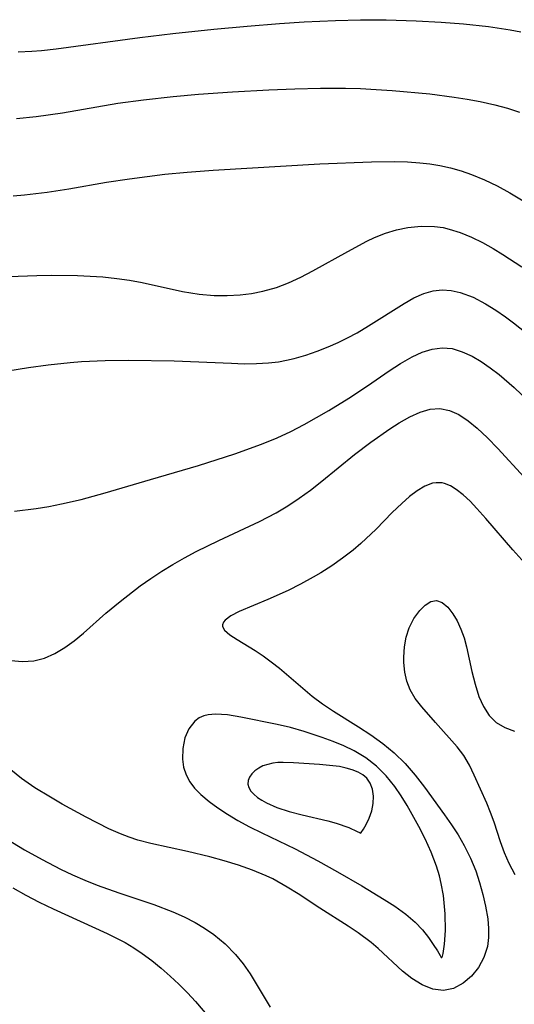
# Model space of a CAD drawing. Header units: metres. Extents: x 1073367 to 1082519, y 1569854 to 1574957.
# Tile 976 of 1056: x 1079686 to 1079748, y 1573617 to 1573738. Entities that reach past the tile are written whole.
import ezdxf

# ---------------------------------------------------------------- set-up
doc = ezdxf.new("R2010")
doc.units = ezdxf.units.M
doc.layers.add('CGG_CurvaNivelLidar_v1', color=253, linetype='Continuous', lineweight=30)

msp = doc.modelspace()

# ---------------------------------------------------------------- linework, layer by layer
at = {"layer": 'CGG_CurvaNivelLidar_v1'}
for p, q in [((1079718.5064, 1573737.8134, 74.5), (1079721.5703, 1573738.0166, 74.5)), ((1079721.5703, 1573738.0166, 74.5), (1079725.433, 1573738.2119, 74.5)), ((1079725.433, 1573738.2119, 74.5), (1079728.5174, 1573738.2959, 74.5)), ((1079728.5174, 1573738.2959, 74.5), (1079731.684, 1573738.2841, 74.5)), ((1079731.684, 1573738.2841, 74.5), (1079735.4205, 1573738.1599, 74.5)), ((1079735.4205, 1573738.1599, 74.5), (1079738.5133, 1573737.9887, 74.5)), ((1079738.5133, 1573737.9887, 74.5), (1079741.2613, 1573737.7792, 74.5)), ((1079705.3029, 1573736.5962, 74.5), (1079710.3975, 1573737.128, 74.5)), ((1079710.3975, 1573737.128, 74.5), (1079714.5094, 1573737.4994, 74.5)), ((1079714.5094, 1573737.4994, 74.5), (1079718.5064, 1573737.8134, 74.5)), ((1079741.2613, 1573737.7792, 74.5), (1079744.341, 1573737.4564, 74.5)), ((1079744.341, 1573737.4564, 74.5), (1079747.0311, 1573737.0466, 74.5)), ((1079747.0311, 1573737.0466, 74.5), (1079748.3625, 1573736.7782, 74.5)), ((1079690.8935, 1573734.6805, 74.5), (1079701.244, 1573736.1063, 74.5)), ((1079701.244, 1573736.1063, 74.5), (1079705.3029, 1573736.5962, 74.5)), ((1079686.214, 1573734.3246, 74.5), (1079687.9042, 1573734.4017, 74.5)), ((1079687.9042, 1573734.4017, 74.5), (1079689.0779, 1573734.4908, 74.5)), ((1079689.0779, 1573734.4908, 74.5), (1079690.8935, 1573734.6805, 74.5)), ((1079712.6976, 1573729.3751, 74), (1079717.1785, 1573729.6306, 74)), ((1079717.1785, 1573729.6306, 74), (1079720.3984, 1573729.749, 74)), ((1079720.3984, 1573729.749, 74), (1079723.5734, 1573729.8116, 74)), ((1079723.5734, 1573729.8116, 74), (1079726.6896, 1573729.8085, 74)), ((1079726.6896, 1573729.8085, 74), (1079728.5151, 1573729.7647, 74)), ((1079728.5151, 1573729.7647, 74), (1079730.4822, 1573729.6758, 74)), ((1079730.4822, 1573729.6758, 74), (1079732.4458, 1573729.5464, 74)), ((1079732.4458, 1573729.5464, 74), (1079737.0959, 1573729.1102, 74)), ((1079698.5379, 1573727.9549, 74), (1079701.7135, 1573728.3859, 74)), ((1079701.7135, 1573728.3859, 74), (1079705.3435, 1573728.7841, 74)), ((1079705.3435, 1573728.7841, 74), (1079708.5046, 1573729.0687, 74)), ((1079708.5046, 1573729.0687, 74), (1079712.6976, 1573729.3751, 74)), ((1079737.0959, 1573729.1102, 74), (1079740.1139, 1573728.7203, 74)), ((1079740.1139, 1573728.7203, 74), (1079741.7208, 1573728.4618, 74)), ((1079741.7208, 1573728.4618, 74), (1079743.3156, 1573728.1611, 74)), ((1079691.6749, 1573726.783, 74), (1079698.5379, 1573727.9549, 74)), ((1079743.3156, 1573728.1611, 74), (1079745.1488, 1573727.7485, 74)), ((1079745.1488, 1573727.7485, 74), (1079746.6904, 1573727.3336, 74)), ((1079746.6904, 1573727.3336, 74), (1079748.2074, 1573726.8476, 74)), ((1079685.9925, 1573726.0807, 74), (1079688.4109, 1573726.3085, 74)), ((1079688.4109, 1573726.3085, 74), (1079691.6749, 1573726.783, 74)), ((1079707.1126, 1573719.4444, 73.5), (1079710.3275, 1573719.7011, 73.5)), ((1079710.3275, 1573719.7011, 73.5), (1079723.496, 1573720.456, 73.5)), ((1079723.496, 1573720.456, 73.5), (1079729.8739, 1573720.7262, 73.5)), ((1079729.8739, 1573720.7262, 73.5), (1079732.7749, 1573720.7479, 73.5)), ((1079732.7749, 1573720.7479, 73.5), (1079734.3282, 1573720.6981, 73.5)), ((1079734.3282, 1573720.6981, 73.5), (1079735.8691, 1573720.5924, 73.5)), ((1079735.8691, 1573720.5924, 73.5), (1079737.1069, 1573720.4554, 73.5)), ((1079737.1069, 1573720.4554, 73.5), (1079738.3314, 1573720.2592, 73.5)), ((1079738.3314, 1573720.2592, 73.5), (1079739.6609, 1573719.9624, 73.5)), ((1079739.6609, 1573719.9624, 73.5), (1079740.9717, 1573719.588, 73.5)), ((1079697.1116, 1573718.1806, 73.5), (1079699.9492, 1573718.6295, 73.5)), ((1079699.9492, 1573718.6295, 73.5), (1079704.3178, 1573719.1706, 73.5)), ((1079704.3178, 1573719.1706, 73.5), (1079707.1126, 1573719.4444, 73.5)), ((1079740.9717, 1573719.588, 73.5), (1079742.2638, 1573719.1453, 73.5)), ((1079742.2638, 1573719.1453, 73.5), (1079743.8627, 1573718.4965, 73.5)), ((1079743.8627, 1573718.4965, 73.5), (1079745.4409, 1573717.7346, 73.5)), ((1079689.773, 1573716.9745, 73.5), (1079692.4487, 1573717.3842, 73.5)), ((1079692.4487, 1573717.3842, 73.5), (1079697.1116, 1573718.1806, 73.5)), ((1079745.4409, 1573717.7346, 73.5), (1079746.9891, 1573716.89, 73.5)), ((1079685.5647, 1573716.5167, 73.5), (1079686.9993, 1573716.6398, 73.5)), ((1079686.9993, 1573716.6398, 73.5), (1079689.773, 1573716.9745, 73.5)), ((1079746.9891, 1573716.89, 73.5), (1079749.9925, 1573715.0855, 73.5)), ((1079732.9781, 1573712.3028, 73), (1079734.3665, 1573712.5965, 73)), ((1079734.3665, 1573712.5965, 73), (1079736.0217, 1573712.7699, 73)), ((1079736.0217, 1573712.7699, 73), (1079737.6735, 1573712.7318, 73)), ((1079737.6735, 1573712.7318, 73), (1079738.7618, 1573712.5727, 73)), ((1079738.7618, 1573712.5727, 73), (1079739.4835, 1573712.4051, 73)), ((1079739.4835, 1573712.4051, 73), (1079740.871, 1573711.9631, 73)), ((1079729.3183, 1573710.8944, 73), (1079730.2696, 1573711.352, 73)), ((1079730.2696, 1573711.352, 73), (1079731.6091, 1573711.8861, 73)), ((1079731.6091, 1573711.8861, 73), (1079732.9781, 1573712.3028, 73)), ((1079740.871, 1573711.9631, 73), (1079742.2426, 1573711.3954, 73)), ((1079742.2426, 1573711.3954, 73), (1079743.6001, 1573710.7294, 73)), ((1079726.9706, 1573709.6231, 73), (1079729.3183, 1573710.8944, 73)), ((1079743.6001, 1573710.7294, 73), (1079744.9445, 1573709.9857, 73)), ((1079744.9445, 1573709.9857, 73), (1079746.1335, 1573709.2703, 73)), ((1079722.6473, 1573707.2131, 73), (1079726.9706, 1573709.6231, 73)), ((1079746.1335, 1573709.2703, 73), (1079748.4879, 1573707.7354, 73)), ((1079683.8639, 1573706.5001, 73), (1079688.5, 1573706.6604, 73)), ((1079688.5, 1573706.6604, 73), (1079690.3389, 1573706.6938, 73)), ((1079690.3389, 1573706.6938, 73), (1079693.5374, 1573706.6546, 73)), ((1079693.5374, 1573706.6546, 73), (1079696.6479, 1573706.4784, 73)), ((1079696.6479, 1573706.4784, 73), (1079698.3918, 1573706.3037, 73)), ((1079698.3918, 1573706.3037, 73), (1079699.9634, 1573706.084, 73)), ((1079719.6219, 1573705.7469, 73), (1079721.1465, 1573706.4423, 73)), ((1079721.1465, 1573706.4423, 73), (1079722.6473, 1573707.2131, 73)), ((1079699.9634, 1573706.084, 73), (1079701.5202, 1573705.8054, 73)), ((1079701.5202, 1573705.8054, 73), (1079706.527, 1573704.6942, 73)), ((1079716.4425, 1573704.7165, 73), (1079718.1481, 1573705.1912, 73)), ((1079718.1481, 1573705.1912, 73), (1079719.6219, 1573705.7469, 73)), ((1079706.527, 1573704.6942, 73), (1079708.5896, 1573704.3475, 73)), ((1079708.5896, 1573704.3475, 73), (1079710.4454, 1573704.1919, 73)), ((1079710.4454, 1573704.1919, 73), (1079712.0544, 1573704.1775, 73)), ((1079712.0544, 1573704.1775, 73), (1079713.6584, 1573704.2725, 73)), ((1079713.6584, 1573704.2725, 73), (1079715.0582, 1573704.4491, 73)), ((1079715.0582, 1573704.4491, 73), (1079716.4425, 1573704.7165, 73)), ((1079733.911, 1573703.2132, 72.5), (1079735.1402, 1573703.9, 72.5)), ((1079735.1402, 1573703.9, 72.5), (1079736.3763, 1573704.4458, 72.5)), ((1079736.3763, 1573704.4458, 72.5), (1079737.502, 1573704.7662, 72.5)), ((1079737.502, 1573704.7662, 72.5), (1079738.6411, 1573704.8948, 72.5)), ((1079738.6411, 1573704.8948, 72.5), (1079739.7542, 1573704.8164, 72.5)), ((1079739.7542, 1573704.8164, 72.5), (1079740.8691, 1573704.5622, 72.5)), ((1079740.8691, 1573704.5622, 72.5), (1079742.4395, 1573703.9636, 72.5)), ((1079742.4395, 1573703.9636, 72.5), (1079744.0031, 1573703.1488, 72.5)), ((1079729.5267, 1573700.4154, 72.5), (1079733.911, 1573703.2132, 72.5)), ((1079744.0031, 1573703.1488, 72.5), (1079745.2402, 1573702.3826, 72.5)), ((1079745.2402, 1573702.3826, 72.5), (1079746.4693, 1573701.5361, 72.5)), ((1079746.4693, 1573701.5361, 72.5), (1079747.4434, 1573700.8149, 72.5)), ((1079728.0992, 1573699.5726, 72.5), (1079729.5267, 1573700.4154, 72.5)), ((1079747.4434, 1573700.8149, 72.5), (1079749.5755, 1573699.118, 72.5)), ((1079725.7523, 1573698.3839, 72.5), (1079726.9389, 1573698.9565, 72.5)), ((1079726.9389, 1573698.9565, 72.5), (1079728.0992, 1573699.5726, 72.5)), ((1079723.1602, 1573697.2979, 72.5), (1079724.5452, 1573697.8516, 72.5)), ((1079724.5452, 1573697.8516, 72.5), (1079725.7523, 1573698.3839, 72.5)), ((1079737.3746, 1573697.5647, 72), (1079738.6103, 1573697.7289, 72)), ((1079738.6103, 1573697.7289, 72), (1079739.8542, 1573697.6061, 72)), ((1079720.3339, 1573696.3916, 72.5), (1079721.7564, 1573696.806, 72.5)), ((1079721.7564, 1573696.806, 72.5), (1079723.1602, 1573697.2979, 72.5)), ((1079733.4902, 1573695.7721, 72), (1079734.8962, 1573696.5806, 72)), ((1079734.8962, 1573696.5806, 72), (1079736.1375, 1573697.1622, 72)), ((1079736.1375, 1573697.1622, 72), (1079737.3746, 1573697.5647, 72)), ((1079739.8542, 1573697.6061, 72), (1079741.0959, 1573697.2344, 72)), ((1079741.0959, 1573697.2344, 72), (1079742.3321, 1573696.6659, 72)), ((1079742.3321, 1573696.6659, 72), (1079743.4573, 1573696.0069, 72)), ((1079683.2062, 1573694.5845, 72.5), (1079687.4737, 1573695.2845, 72.5)), ((1079687.4737, 1573695.2845, 72.5), (1079689.8875, 1573695.6155, 72.5)), ((1079689.8875, 1573695.6155, 72.5), (1079692.6295, 1573695.8935, 72.5)), ((1079692.6295, 1573695.8935, 72.5), (1079694.0316, 1573696.0012, 72.5)), ((1079694.0316, 1573696.0012, 72.5), (1079696.9626, 1573696.1449, 72.5)), ((1079696.9626, 1573696.1449, 72.5), (1079699.8592, 1573696.1824, 72.5)), ((1079699.8592, 1573696.1824, 72.5), (1079705.4691, 1573696.1156, 72.5)), ((1079705.4691, 1573696.1156, 72.5), (1079712.5952, 1573695.7944, 72.5)), ((1079712.5952, 1573695.7944, 72.5), (1079714.1306, 1573695.7506, 72.5)), ((1079714.1306, 1573695.7506, 72.5), (1079715.6551, 1573695.7577, 72.5)), ((1079715.6551, 1573695.7577, 72.5), (1079717.1665, 1573695.8422, 72.5)), ((1079717.1665, 1573695.8422, 72.5), (1079718.3924, 1573695.9891, 72.5)), ((1079718.3924, 1573695.9891, 72.5), (1079719.3676, 1573696.166, 72.5)), ((1079719.3676, 1573696.166, 72.5), (1079720.3339, 1573696.3916, 72.5)), ((1079732.0704, 1573694.8542, 72), (1079733.4902, 1573695.7721, 72)), ((1079743.4573, 1573696.0069, 72), (1079744.5731, 1573695.2429, 72)), ((1079729.3743, 1573693.0088, 72), (1079732.0704, 1573694.8542, 72)), ((1079744.5731, 1573695.2429, 72), (1079745.678, 1573694.3947, 72)), ((1079745.678, 1573694.3947, 72), (1079747.5404, 1573692.7878, 72)), ((1079727.0877, 1573691.501, 72), (1079729.3743, 1573693.0088, 72)), ((1079747.5404, 1573692.7878, 72), (1079752.6119, 1573687.926, 72)), ((1079724.6021, 1573689.9707, 72), (1079727.0877, 1573691.501, 72)), ((1079721.5564, 1573688.2221, 72), (1079724.6021, 1573689.9707, 72)), ((1079734.641, 1573689.184, 71.5), (1079735.8936, 1573689.7571, 71.5)), ((1079735.8936, 1573689.7571, 71.5), (1079737.1252, 1573690.1243, 71.5)), ((1079737.1252, 1573690.1243, 71.5), (1079738.3351, 1573690.2144, 71.5)), ((1079738.3351, 1573690.2144, 71.5), (1079739.522, 1573689.971, 71.5)), ((1079739.522, 1573689.971, 71.5), (1079740.6883, 1573689.4444, 71.5)), ((1079740.6883, 1573689.4444, 71.5), (1079741.8365, 1573688.6994, 71.5)), ((1079719.9108, 1573687.3543, 72), (1079721.5564, 1573688.2221, 72)), ((1079732.1627, 1573687.6986, 71.5), (1079733.3185, 1573688.4333, 71.5)), ((1079733.3185, 1573688.4333, 71.5), (1079734.641, 1573689.184, 71.5)), ((1079741.8365, 1573688.6994, 71.5), (1079742.9676, 1573687.7867, 71.5)), ((1079718.234, 1573686.5642, 72), (1079719.9108, 1573687.3543, 72)), ((1079729.8193, 1573686.0596, 71.5), (1079732.1627, 1573687.6986, 71.5)), ((1079742.9676, 1573687.7867, 71.5), (1079744.249, 1573686.5835, 71.5)), ((1079712.9854, 1573684.6002, 72), (1079716.2887, 1573685.7804, 72)), ((1079716.2887, 1573685.7804, 72), (1079718.234, 1573686.5642, 72)), ((1079727.803, 1573684.5344, 71.5), (1079729.8193, 1573686.0596, 71.5)), ((1079744.249, 1573686.5835, 71.5), (1079745.5207, 1573685.267, 71.5)), ((1079708.513, 1573683.1725, 72), (1079712.9854, 1573684.6002, 72)), ((1079723.7641, 1573681.2357, 71.5), (1079727.803, 1573684.5344, 71.5)), ((1079745.5207, 1573685.267, 71.5), (1079748.7679, 1573681.7251, 71.5)), ((1079702.5473, 1573681.4367, 72), (1079708.513, 1573683.1725, 72)), ((1079696.9376, 1573679.761, 72), (1079702.5473, 1573681.4367, 72)), ((1079722.3289, 1573680.1021, 71.5), (1079723.7641, 1573681.2357, 71.5)), ((1079737.4234, 1573680.9502, 71), (1079736.48, 1573680.6035, 71)), ((1079737.9027, 1573681.0256, 71), (1079737.4234, 1573680.9502, 71)), ((1079738.2613, 1573681.0314, 71), (1079737.9027, 1573681.0256, 71)), ((1079738.6176, 1573680.9909, 71), (1079738.2613, 1573681.0314, 71)), ((1079738.9233, 1573680.9203, 71), (1079738.6176, 1573680.9909, 71)), ((1079739.6512, 1573680.63, 71), (1079738.9233, 1573680.9203, 71)), ((1079693.9708, 1573678.9655, 72), (1079696.9376, 1573679.761, 72)), ((1079720.9623, 1573679.1057, 71.5), (1079722.3289, 1573680.1021, 71.5)), ((1079735.5325, 1573680.0415, 71), (1079734.579, 1573679.3141, 71)), ((1079736.48, 1573680.6035, 71), (1079735.5325, 1573680.0415, 71)), ((1079740.3705, 1573680.194, 71), (1079739.6512, 1573680.63, 71)), ((1079741.2198, 1573679.523, 71), (1079740.3705, 1573680.194, 71)), ((1079742.0686, 1573678.7238, 71), (1079741.2198, 1573679.523, 71)), ((1079689.989, 1573678.0852, 72), (1079691.5583, 1573678.4014, 72)), ((1079691.5583, 1573678.4014, 72), (1079693.9708, 1573678.9655, 72)), ((1079719.5561, 1573678.1695, 71.5), (1079720.9623, 1573679.1057, 71.5)), ((1079733.6174, 1573678.4628, 71), (1079732.4571, 1573677.3349, 71)), ((1079734.579, 1573679.3141, 71), (1079733.6174, 1573678.4628, 71)), ((1079742.9239, 1573677.8301, 71), (1079742.0686, 1573678.7238, 71)), ((1079685.757, 1573677.49, 72), (1079688.4178, 1573677.8177, 72)), ((1079688.4178, 1573677.8177, 72), (1079689.989, 1573678.0852, 72)), ((1079716.0536, 1573676.2211, 71.5), (1079718.1091, 1573677.3015, 71.5)), ((1079718.1091, 1573677.3015, 71.5), (1079719.5561, 1573678.1695, 71.5)), ((1079732.4571, 1573677.3349, 71), (1079730.4444, 1573675.3006, 71)), ((1079744.0415, 1573676.5859, 71), (1079742.9239, 1573677.8301, 71)), ((1079711.0133, 1573673.8797, 71.5), (1079716.0536, 1573676.2211, 71.5)), ((1079747.3548, 1573672.7256, 71), (1079744.0415, 1573676.5859, 71)), ((1079730.4444, 1573675.3006, 71), (1079728.5778, 1573673.5273, 71)), ((1079708.1983, 1573672.5121, 71.5), (1079711.0133, 1573673.8797, 71.5)), ((1079728.5778, 1573673.5273, 71), (1079727.6091, 1573672.6999, 71)), ((1079706.7557, 1573671.7383, 71.5), (1079708.1983, 1573672.5121, 71.5)), ((1079727.6091, 1573672.6999, 71), (1079726.3208, 1573671.7028, 71)), ((1079748.8438, 1573671.0674, 71), (1079747.3548, 1573672.7256, 71)), ((1079705.3373, 1573670.9237, 71.5), (1079706.7557, 1573671.7383, 71.5)), ((1079726.3208, 1573671.7028, 71), (1079724.9806, 1573670.7653, 71)), ((1079702.5852, 1573669.1719, 71.5), (1079703.9458, 1573670.0687, 71.5)), ((1079703.9458, 1573670.0687, 71.5), (1079705.3373, 1573670.9237, 71.5)), ((1079723.6017, 1573669.8847, 71), (1079722.6817, 1573669.3377, 71)), ((1079724.9806, 1573670.7653, 71), (1079723.6017, 1573669.8847, 71)), ((1079701.291, 1573668.2556, 71.5), (1079702.5852, 1573669.1719, 71.5)), ((1079722.6817, 1573669.3377, 71), (1079721.1272, 1573668.4798, 71)), ((1079698.797, 1573666.333, 71.5), (1079701.291, 1573668.2556, 71.5)), ((1079719.568, 1573667.6918, 71), (1079717.0768, 1573666.5659, 71)), ((1079721.1272, 1573668.4798, 71), (1079719.568, 1573667.6918, 71)), ((1079697.0524, 1573664.8734, 71.5), (1079698.797, 1573666.333, 71.5)), ((1079717.0768, 1573666.5659, 71), (1079713.5254, 1573665.0826, 71)), ((1079736.5325, 1573665.9006, 70.5), (1079737.2339, 1573666.3324, 70.5)), ((1079737.2339, 1573666.3324, 70.5), (1079737.9395, 1573666.4561, 70.5)), ((1079737.9395, 1573666.4561, 70.5), (1079738.6441, 1573666.2091, 70.5)), ((1079738.6441, 1573666.2091, 70.5), (1079739.3227, 1573665.6421, 70.5)), ((1079694.2825, 1573662.4208, 71.5), (1079697.0524, 1573664.8734, 71.5)), ((1079713.5254, 1573665.0826, 71), (1079712.5024, 1573664.5619, 71)), ((1079735.1385, 1573664.2438, 70.5), (1079735.8545, 1573665.232, 70.5)), ((1079735.8545, 1573665.232, 70.5), (1079736.5325, 1573665.9006, 70.5)), ((1079739.3227, 1573665.6421, 70.5), (1079739.9628, 1573664.827, 70.5)), ((1079711.5824, 1573663.7847, 71), (1079711.466, 1573663.4678, 71)), ((1079711.781, 1573664.0317, 71), (1079711.5824, 1573663.7847, 71)), ((1079712.5024, 1573664.5619, 71), (1079711.781, 1573664.0317, 71)), ((1079734.55, 1573663.0656, 70.5), (1079735.1385, 1573664.2438, 70.5)), ((1079739.9628, 1573664.827, 70.5), (1079740.4879, 1573663.9381, 70.5)), ((1079740.4879, 1573663.9381, 70.5), (1079740.9509, 1573662.9253, 70.5)), ((1079693.1295, 1573661.4788, 71.5), (1079694.2825, 1573662.4208, 71.5)), ((1079711.466, 1573663.4678, 71), (1079711.4735, 1573663.2686, 71)), ((1079711.4735, 1573663.2686, 71), (1079711.534, 1573663.0843, 71)), ((1079711.534, 1573663.0843, 71), (1079711.728, 1573662.7875, 71)), ((1079711.728, 1573662.7875, 71), (1079712.3609, 1573662.2221, 71)), ((1079734.192, 1573661.9236, 70.5), (1079734.55, 1573663.0656, 70.5)), ((1079740.9509, 1573662.9253, 70.5), (1079741.3247, 1573661.8533, 70.5)), ((1079691.9545, 1573660.631, 71.5), (1079693.1295, 1573661.4788, 71.5)), ((1079712.3609, 1573662.2221, 71), (1079713.2591, 1573661.6289, 71)), ((1079713.2591, 1573661.6289, 71), (1079715.5206, 1573660.2598, 71)), ((1079733.9712, 1573660.7062, 70.5), (1079734.192, 1573661.9236, 70.5)), ((1079741.3247, 1573661.8533, 70.5), (1079741.6394, 1573660.7142, 70.5)), ((1079690.7154, 1573659.8987, 71.5), (1079691.9545, 1573660.631, 71.5)), ((1079715.5206, 1573660.2598, 71), (1079716.5033, 1573659.607, 71)), ((1079733.8791, 1573659.4523, 70.5), (1079733.9712, 1573660.7062, 70.5)), ((1079741.6394, 1573660.7142, 70.5), (1079742.3061, 1573657.6778, 70.5)), ((1079685.2738, 1573659.0301, 71.5), (1079686.7184, 1573658.916, 71.5)), ((1079686.7184, 1573658.916, 71.5), (1079688.1169, 1573659.0032, 71.5)), ((1079688.1169, 1573659.0032, 71.5), (1079689.4372, 1573659.3413, 71.5)), ((1079689.4372, 1573659.3413, 71.5), (1079690.7154, 1573659.8987, 71.5)), ((1079716.5033, 1573659.607, 71), (1079717.4955, 1573658.8892, 71)), ((1079717.4955, 1573658.8892, 71), (1079718.5283, 1573658.0763, 71)), ((1079733.8829, 1573658.7723, 70.5), (1079733.8791, 1573659.4523, 70.5)), ((1079733.9917, 1573657.5995, 70.5), (1079733.8829, 1573658.7723, 70.5)), ((1079718.5283, 1573658.0763, 71), (1079722.5557, 1573654.625, 71)), ((1079734.2417, 1573656.4682, 70.5), (1079733.9917, 1573657.5995, 70.5)), ((1079742.3061, 1573657.6778, 70.5), (1079742.6924, 1573656.0931, 70.5)), ((1079734.6501, 1573655.4075, 70.5), (1079734.2417, 1573656.4682, 70.5)), ((1079735.2995, 1573654.3314, 70.5), (1079734.6501, 1573655.4075, 70.5)), ((1079742.6924, 1573656.0931, 70.5), (1079743.1751, 1573654.5847, 70.5)), ((1079722.5557, 1573654.625, 71), (1079723.8435, 1573653.6677, 71)), ((1079736.0926, 1573653.3241, 70.5), (1079735.2995, 1573654.3314, 70.5)), ((1079743.1751, 1573654.5847, 70.5), (1079743.7324, 1573653.3343, 70.5)), ((1079723.8435, 1573653.6677, 71), (1079725.1956, 1573652.7642, 71)), ((1079725.1956, 1573652.7642, 71), (1079728.2862, 1573650.852, 71)), ((1079737.7836, 1573651.3662, 70.5), (1079736.0926, 1573653.3241, 70.5)), ((1079743.7324, 1573653.3343, 70.5), (1079744.4315, 1573652.2402, 70.5)), ((1079708.0308, 1573651.5399, 71.5), (1079707.3053, 1573650.6023, 71.5)), ((1079708.5637, 1573651.9389, 71.5), (1079708.0308, 1573651.5399, 71.5)), ((1079709.1496, 1573652.2014, 71.5), (1079708.5637, 1573651.9389, 71.5)), ((1079709.6843, 1573652.3338, 71.5), (1079709.1496, 1573652.2014, 71.5)), ((1079710.5907, 1573652.4087, 71.5), (1079709.6843, 1573652.3338, 71.5)), ((1079712.0864, 1573652.3026, 71.5), (1079710.5907, 1573652.4087, 71.5)), ((1079713.7136, 1573652.0329, 71.5), (1079712.0864, 1573652.3026, 71.5)), ((1079718.2059, 1573651.1399, 71.5), (1079713.7136, 1573652.0329, 71.5)), ((1079744.4315, 1573652.2402, 70.5), (1079745.3031, 1573651.3573, 70.5)), ((1079707.3053, 1573650.6023, 71.5), (1079706.8201, 1573649.4512, 71.5)), ((1079719.8765, 1573650.737, 71.5), (1079718.2059, 1573651.1399, 71.5)), ((1079721.5515, 1573650.2642, 71.5), (1079719.8765, 1573650.737, 71.5)), ((1079723.7721, 1573649.5322, 71.5), (1079721.5515, 1573650.2642, 71.5)), ((1079728.2862, 1573650.852, 71), (1079729.8216, 1573649.8501, 71)), ((1079740.4926, 1573648.3549, 70.5), (1079737.7836, 1573651.3662, 70.5)), ((1079745.3031, 1573651.3573, 70.5), (1079746.3582, 1573650.733, 70.5)), ((1079746.3582, 1573650.733, 70.5), (1079747.5759, 1573650.3111, 70.5)), ((1079706.8201, 1573649.4512, 71.5), (1079706.556, 1573648.1666, 71.5)), ((1079725.1291, 1573649.0271, 71.5), (1079723.7721, 1573649.5322, 71.5)), ((1079726.4531, 1573648.4721, 71.5), (1079725.1291, 1573649.0271, 71.5)), ((1079729.8216, 1573649.8501, 71), (1079731.3051, 1573648.7758, 71)), ((1079706.556, 1573648.1666, 71.5), (1079706.5188, 1573646.8251, 71.5)), ((1079727.7283, 1573647.8477, 71.5), (1079726.4531, 1573648.4721, 71.5)), ((1079729.1742, 1573646.9777, 71.5), (1079727.7283, 1573647.8477, 71.5)), ((1079731.3051, 1573648.7758, 71), (1079732.7072, 1573647.6056, 71)), ((1079741.3221, 1573647.2658, 70.5), (1079740.4926, 1573648.3549, 70.5)), ((1079706.5188, 1573646.8251, 71.5), (1079706.655, 1573645.834, 71.5)), ((1079730.4985, 1573645.9656, 71.5), (1079729.1742, 1573646.9777, 71.5)), ((1079732.7072, 1573647.6056, 71), (1079734.0446, 1573646.278, 71)), ((1079742.0019, 1573646.0982, 70.5), (1079741.3221, 1573647.2658, 70.5)), ((1079686.6284, 1573644.4357, 71), (1079685.2841, 1573645.5021, 71)), ((1079706.655, 1573645.834, 71.5), (1079706.9621, 1573644.8762, 71.5)), ((1079715.481, 1573645.4075, 72), (1079715.0995, 1573645.0273, 72)), ((1079715.9443, 1573645.7353, 72), (1079715.481, 1573645.4075, 72)), ((1079716.4705, 1573645.9912, 72), (1079715.9443, 1573645.7353, 72)), ((1079717.0518, 1573646.185, 72), (1079716.4705, 1573645.9912, 72)), ((1079717.6738, 1573646.3218, 72), (1079717.0518, 1573646.185, 72)), ((1079718.3251, 1573646.4031, 72), (1079717.6738, 1573646.3218, 72)), ((1079718.9536, 1573646.4305, 72), (1079718.3251, 1573646.4031, 72)), ((1079720.2483, 1573646.3934, 72), (1079718.9536, 1573646.4305, 72)), ((1079723.4403, 1573646.1891, 72), (1079720.2483, 1573646.3934, 72)), ((1079725.1147, 1573646.0275, 72), (1079723.4403, 1573646.1891, 72)), ((1079725.9324, 1573645.905, 72), (1079725.1147, 1573646.0275, 72)), ((1079726.7357, 1573645.7352, 72), (1079725.9324, 1573645.905, 72)), ((1079727.5051, 1573645.5105, 72), (1079726.7357, 1573645.7352, 72)), ((1079728.2255, 1573645.2179, 72), (1079727.5051, 1573645.5105, 72)), ((1079731.7137, 1573644.7654, 71.5), (1079730.4985, 1573645.9656, 71.5)), ((1079734.0446, 1573646.278, 71), (1079735.2858, 1573644.8529, 71)), ((1079742.5931, 1573644.8537, 70.5), (1079742.0019, 1573646.0982, 70.5)), ((1079688.2677, 1573643.3073, 71), (1079686.6284, 1573644.4357, 71)), ((1079706.9621, 1573644.8762, 71.5), (1079707.4169, 1573644.0448, 71.5)), ((1079714.6337, 1573644.1793, 72), (1079714.5937, 1573643.7418, 72)), ((1079714.8109, 1573644.6126, 72), (1079714.6337, 1573644.1793, 72)), ((1079715.0995, 1573645.0273, 72), (1079714.8109, 1573644.6126, 72)), ((1079728.8112, 1573644.8859, 72), (1079728.2255, 1573645.2179, 72)), ((1079729.3244, 1573644.4665, 72), (1079728.8112, 1573644.8859, 72)), ((1079729.7411, 1573643.8666, 72), (1079729.3244, 1573644.4665, 72)), ((1079732.783, 1573643.4343, 71.5), (1079731.7137, 1573644.7654, 71.5)), ((1079735.2858, 1573644.8529, 71), (1079736.4508, 1573643.3598, 71)), ((1079744.1439, 1573641.3808, 70.5), (1079742.5931, 1573644.8537, 70.5)), ((1079690.1846, 1573642.1141, 71), (1079688.2677, 1573643.3073, 71)), ((1079707.4169, 1573644.0448, 71.5), (1079708.0191, 1573643.2607, 71.5)), ((1079708.0191, 1573643.2607, 71.5), (1079708.7972, 1573642.4681, 71.5)), ((1079714.5937, 1573643.7418, 72), (1079714.7148, 1573643.3079, 72)), ((1079714.7148, 1573643.3079, 72), (1079714.9739, 1573642.8872, 72)), ((1079730.0176, 1573643.1226, 72), (1079729.7411, 1573643.8666, 72)), ((1079730.1403, 1573642.2533, 72), (1079730.0176, 1573643.1226, 72)), ((1079733.5577, 1573642.2787, 71.5), (1079732.783, 1573643.4343, 71.5)), ((1079736.4508, 1573643.3598, 71), (1079738.9196, 1573639.9557, 71)), ((1079691.6385, 1573641.2712, 71), (1079690.1846, 1573642.1141, 71)), ((1079708.7972, 1573642.4681, 71.5), (1079709.7966, 1573641.6171, 71.5)), ((1079714.9739, 1573642.8872, 72), (1079715.3414, 1573642.4834, 72)), ((1079715.3414, 1573642.4834, 72), (1079715.7947, 1573642.101, 72)), ((1079715.7947, 1573642.101, 72), (1079716.3174, 1573641.746, 72)), ((1079716.3174, 1573641.746, 72), (1079716.9036, 1573641.4205, 72)), ((1079730.1053, 1573641.3364, 72), (1079730.1403, 1573642.2533, 72)), ((1079734.2821, 1573641.0821, 71.5), (1079733.5577, 1573642.2787, 71.5)), ((1079694.5896, 1573639.6577, 71), (1079691.6385, 1573641.2712, 71)), ((1079709.7966, 1573641.6171, 71.5), (1079710.9013, 1573640.7996, 71.5)), ((1079710.9013, 1573640.7996, 71.5), (1079712.0887, 1573640.0154, 71.5)), ((1079716.9036, 1573641.4205, 72), (1079718.1994, 1573640.8604, 72)), ((1079718.1994, 1573640.8604, 72), (1079719.6893, 1573640.3784, 72)), ((1079729.9271, 1573640.4287, 72), (1079730.1053, 1573641.3364, 72)), ((1079735.7573, 1573638.4968, 71.5), (1079734.2821, 1573641.0821, 71.5)), ((1079744.6069, 1573640.2547, 70.5), (1079744.1439, 1573641.3808, 70.5)), ((1079697.4001, 1573638.225, 71), (1079694.5896, 1573639.6577, 71)), ((1079712.0887, 1573640.0154, 71.5), (1079713.3446, 1573639.2661, 71.5)), ((1079713.3446, 1573639.2661, 71.5), (1079714.8042, 1573638.4801, 71.5)), ((1079719.6893, 1573640.3784, 72), (1079721.3329, 1573639.9579, 72)), ((1079721.3329, 1573639.9579, 72), (1079724.47, 1573639.2225, 72)), ((1079729.2437, 1573638.7697, 72), (1079729.6154, 1573639.5401, 72)), ((1079729.6154, 1573639.5401, 72), (1079729.9271, 1573640.4287, 72)), ((1079738.9196, 1573639.9557, 71), (1079739.7841, 1573638.717, 71)), ((1079745.0354, 1573639.0554, 70.5), (1079744.6069, 1573640.2547, 70.5)), ((1079698.8337, 1573637.5928, 71), (1079697.4001, 1573638.225, 71)), ((1079714.8042, 1573638.4801, 71.5), (1079716.3106, 1573637.7305, 71.5)), ((1079724.47, 1573639.2225, 72), (1079725.5142, 1573638.9285, 72)), ((1079725.5142, 1573638.9285, 72), (1079727.0663, 1573638.3743, 72)), ((1079727.0663, 1573638.3743, 72), (1079728.134, 1573637.8987, 72)), ((1079728.6133, 1573637.7802, 72), (1079728.8854, 1573638.1662, 72)), ((1079728.8854, 1573638.1662, 72), (1079729.2437, 1573638.7697, 72)), ((1079736.5324, 1573636.9759, 71.5), (1079735.7573, 1573638.4968, 71.5)), ((1079739.7841, 1573638.717, 71), (1079740.6073, 1573637.4537, 71)), ((1079745.8425, 1573636.6114, 70.5), (1079745.0354, 1573639.0554, 70.5)), ((1079684.204, 1573637.3098, 70.5), (1079686.975, 1573635.6385, 70.5)), ((1079699.9116, 1573637.1845, 71), (1079698.8337, 1573637.5928, 71)), ((1079701.0076, 1573636.8297, 71), (1079699.9116, 1573637.1845, 71)), ((1079702.609, 1573636.4088, 71), (1079701.0076, 1573636.8297, 71)), ((1079716.3106, 1573637.7305, 71.5), (1079720.4569, 1573635.7508, 71.5)), ((1079728.134, 1573637.8987, 72), (1079728.4197, 1573637.7434, 72)), ((1079728.4197, 1573637.7434, 72), (1079728.5, 1573637.6675, 72)), ((1079728.5, 1573637.6675, 72), (1079728.6133, 1573637.7802, 72)), ((1079737.27, 1573635.332, 71.5), (1079736.5324, 1573636.9759, 71.5)), ((1079740.6073, 1573637.4537, 71), (1079741.3639, 1573636.1547, 71)), ((1079686.975, 1573635.6385, 70.5), (1079689.1508, 1573634.4063, 70.5)), ((1079707.15, 1573635.4311, 71), (1079702.609, 1573636.4088, 71)), ((1079720.4569, 1573635.7508, 71.5), (1079723.2672, 1573634.2723, 71.5)), ((1079741.3639, 1573636.1547, 71), (1079742.1253, 1573634.6045, 71)), ((1079746.3475, 1573635.2538, 70.5), (1079745.8425, 1573636.6114, 70.5)), ((1079689.1508, 1573634.4063, 70.5), (1079691.4158, 1573633.2403, 70.5)), ((1079709.8901, 1573634.7474, 71), (1079707.15, 1573635.4311, 71)), ((1079711.6747, 1573634.2555, 71), (1079709.8901, 1573634.7474, 71)), ((1079737.9192, 1573633.597, 71.5), (1079737.27, 1573635.332, 71.5)), ((1079742.1253, 1573634.6045, 71), (1079742.7725, 1573633.0099, 71)), ((1079746.9204, 1573633.9378, 70.5), (1079746.3475, 1573635.2538, 70.5)), ((1079691.4158, 1573633.2403, 70.5), (1079692.9107, 1573632.5411, 70.5)), ((1079713.4434, 1573633.7206, 71), (1079711.6747, 1573634.2555, 71)), ((1079715.1822, 1573633.1174, 71), (1079713.4434, 1573633.7206, 71)), ((1079723.2672, 1573634.2723, 71.5), (1079725.7019, 1573632.9062, 71.5)), ((1079738.2825, 1573632.3921, 71.5), (1079737.9192, 1573633.597, 71.5)), ((1079747.669, 1573632.5443, 70.5), (1079746.9204, 1573633.9378, 70.5)), ((1079692.9107, 1573632.5411, 70.5), (1079694.4238, 1573631.8828, 70.5)), ((1079716.8747, 1573632.416, 71), (1079715.1822, 1573633.1174, 71)), ((1079717.6836, 1573632.0255, 71), (1079716.8747, 1573632.416, 71)), ((1079719.4746, 1573631.021, 71), (1079717.6836, 1573632.0255, 71)), ((1079725.7019, 1573632.9062, 71.5), (1079728.6863, 1573631.1717, 71.5)), ((1079738.5118, 1573631.457, 71.5), (1079738.2825, 1573632.3921, 71.5)), ((1079742.7725, 1573633.0099, 71), (1079743.2596, 1573631.5633, 71)), ((1079685.5212, 1573630.9199, 70), (1079687.1383, 1573630.0096, 70)), ((1079694.4238, 1573631.8828, 70.5), (1079695.9524, 1573631.2652, 70.5)), ((1079695.9524, 1573631.2652, 70.5), (1079698.6435, 1573630.2841, 70.5)), ((1079720.828, 1573630.1683, 71), (1079719.4746, 1573631.021, 71)), ((1079728.6863, 1573631.1717, 71.5), (1079731.4568, 1573629.4946, 71.5)), ((1079738.7854, 1573629.976, 71.5), (1079738.5118, 1573631.457, 71.5)), ((1079743.2596, 1573631.5633, 71), (1079743.6675, 1573630.1109, 71)), ((1079687.1383, 1573630.0096, 70), (1079688.7903, 1573629.1537, 70)), ((1079698.6435, 1573630.2841, 70.5), (1079702.9646, 1573628.8463, 70.5)), ((1079723.5102, 1573628.4138, 71), (1079720.828, 1573630.1683, 71)), ((1079739.0133, 1573627.6926, 71.5), (1079738.7854, 1573629.976, 71.5)), ((1079743.6675, 1573630.1109, 71), (1079743.9991, 1573628.6683, 71)), ((1079688.7903, 1573629.1537, 70), (1079690.518, 1573628.319, 70)), ((1079690.518, 1573628.319, 70), (1079697.2173, 1573625.2821, 70)), ((1079702.9646, 1573628.8463, 70.5), (1079705.3252, 1573627.9613, 70.5)), ((1079727.0151, 1573626.189, 71), (1079723.5102, 1573628.4138, 71)), ((1079731.4568, 1573629.4946, 71.5), (1079732.7735, 1573628.6325, 71.5)), ((1079732.7735, 1573628.6325, 71.5), (1079734.1174, 1573627.6625, 71.5)), ((1079743.9991, 1573628.6683, 71), (1079744.2702, 1573627.0686, 71)), ((1079705.3252, 1573627.9613, 70.5), (1079706.7222, 1573627.3409, 70.5)), ((1079706.7222, 1573627.3409, 70.5), (1079708.0716, 1573626.6489, 70.5)), ((1079734.1174, 1573627.6625, 71.5), (1079735.2923, 1573626.6563, 71.5)), ((1079739.0393, 1573625.6397, 71.5), (1079739.0133, 1573627.6926, 71.5)), ((1079708.0716, 1573626.6489, 70.5), (1079709.2545, 1573625.9436, 70.5)), ((1079709.2545, 1573625.9436, 70.5), (1079710.3794, 1573625.1648, 70.5)), ((1079728.2528, 1573625.3476, 71), (1079727.0151, 1573626.189, 71)), ((1079735.2923, 1573626.6563, 71.5), (1079736.189, 1573625.7081, 71.5)), ((1079744.2702, 1573627.0686, 71), (1079744.3733, 1573625.895, 71)), ((1079744.3733, 1573625.895, 71), (1079744.3652, 1573624.7572, 71)), ((1079697.2173, 1573625.2821, 70), (1079699.4093, 1573624.1501, 70)), ((1079710.3794, 1573625.1648, 70.5), (1079711.7954, 1573623.9902, 70.5)), ((1079729.8583, 1573624.138, 71), (1079728.2528, 1573625.3476, 71)), ((1079736.189, 1573625.7081, 71.5), (1079736.9305, 1573624.7792, 71.5)), ((1079736.9305, 1573624.7792, 71.5), (1079737.5311, 1573623.9278, 71.5)), ((1079738.9286, 1573623.9607, 71.5), (1079739.0393, 1573625.6397, 71.5)), ((1079744.3652, 1573624.7572, 71), (1079744.2208, 1573623.6678, 71)), ((1079699.4093, 1573624.1501, 70), (1079700.4956, 1573623.5069, 70)), ((1079700.4956, 1573623.5069, 70), (1079701.5485, 1573622.8132, 70)), ((1079711.7954, 1573623.9902, 70.5), (1079713.0792, 1573622.6861, 70.5)), ((1079730.6915, 1573623.4312, 71), (1079729.8583, 1573624.138, 71)), ((1079733.7368, 1573620.6231, 71), (1079730.6915, 1573623.4312, 71)), ((1079737.5311, 1573623.9278, 71.5), (1079738.0574, 1573623.1097, 71.5)), ((1079738.744, 1573622.7978, 71.5), (1079738.9286, 1573623.9607, 71.5)), ((1079744.2208, 1573623.6678, 71), (1079743.7856, 1573622.3053, 71)), ((1079701.5485, 1573622.8132, 70), (1079702.7425, 1573621.9309, 70)), ((1079713.0792, 1573622.6861, 70.5), (1079714.0272, 1573621.5251, 70.5)), ((1079738.0574, 1573623.1097, 71.5), (1079738.3878, 1573622.5416, 71.5)), ((1079738.3878, 1573622.5416, 71.5), (1079738.5, 1573622.2845, 71.5)), ((1079738.5, 1573622.2845, 71.5), (1079738.5731, 1573622.3162, 71.5)), ((1079738.5731, 1573622.3162, 71.5), (1079738.6533, 1573622.4801, 71.5)), ((1079738.6533, 1573622.4801, 71.5), (1079738.744, 1573622.7978, 71.5)), ((1079743.7856, 1573622.3053, 71), (1079743.1166, 1573621.0758, 71)), ((1079702.7425, 1573621.9309, 70), (1079703.8937, 1573620.989, 70)), ((1079714.0272, 1573621.5251, 70.5), (1079714.8827, 1573620.3, 70.5)), ((1079743.1166, 1573621.0758, 71), (1079742.264, 1573620.0094, 71)), ((1079703.8937, 1573620.989, 70), (1079705.0094, 1573619.9996, 70)), ((1079705.0094, 1573619.9996, 70), (1079706.0797, 1573618.9857, 70)), ((1079714.8827, 1573620.3, 70.5), (1079717.3412, 1573616.1687, 70.5)), ((1079734.8596, 1573619.717, 71), (1079733.7368, 1573620.6231, 71)), ((1079742.264, 1573620.0094, 71), (1079741.2098, 1573619.107, 71)), ((1079706.0797, 1573618.9857, 70), (1079707.1186, 1573617.9365, 70)), ((1079736.1609, 1573618.9079, 71), (1079734.8596, 1573619.717, 71)), ((1079737.4832, 1573618.3836, 71), (1079736.1609, 1573618.9079, 71)), ((1079741.2098, 1573619.107, 71), (1079740.0403, 1573618.4864, 71)), ((1079707.1186, 1573617.9365, 70), (1079708.1226, 1573616.8516, 70)), ((1079738.7927, 1573618.2229, 71), (1079737.4832, 1573618.3836, 71)), ((1079740.0403, 1573618.4864, 71), (1079738.7927, 1573618.2229, 71)), ((1079708.1226, 1573616.8516, 70), (1079709.7557, 1573614.9111, 70))]:
    msp.add_line(p, q, dxfattribs=at)

doc.saveas('drawing.dxf')
